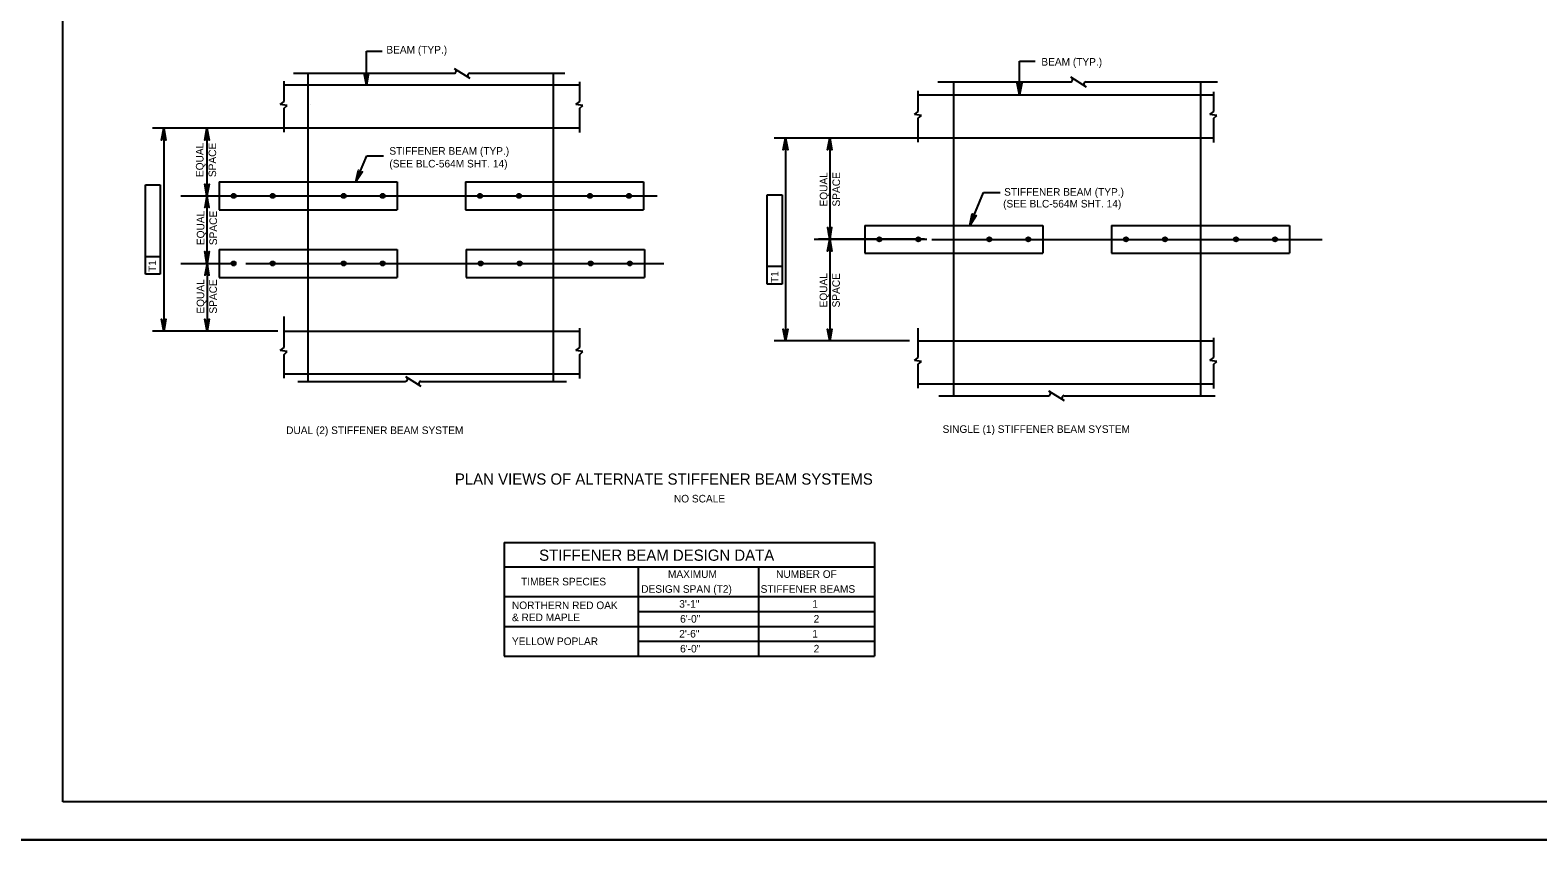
# Model space of a CAD drawing. Extents: x 638175 to 640495, y 294277 to 298435.
# Drawn here: x 639304 to 639901, y 295458 to 295786 of the extents above; entities that cross this region are included whole.
import ezdxf

# ---------------------------------------------------------------- set-up
doc = ezdxf.new("R2010")
doc.units = 0
for name, color, linetype in [('10', 7, 'Continuous'), ('2', 7, 'Continuous'), ('3', 7, 'Continuous'), ('4', 7, 'Continuous'), ('8', 7, 'Continuous'), ('PLT-BNDY', 7, 'Continuous')]:
    doc.layers.add(name, color=color, linetype=linetype)

msp = doc.modelspace()

# ---------------------------------------------------------------- linework, layer by layer
at = {"layer": '10'}
for p, q in [((639491.37, 295583.12), (639491.37, 295538.15)), ((639491.37, 295583.12), (639638.02, 295583.12)), ((639638.02, 295583.12), (639638.02, 295538.15)), ((639491.37, 295573.58), (639638.02, 295573.58)), ((639544.35, 295573.58), (639544.35, 295538.15)), ((639592.12, 295573.58), (639592.12, 295538.15)), ((639491.37, 295561.77), (639638.02, 295561.77)), ((639544.35, 295555.87), (639638.02, 295555.87)), ((639491.37, 295549.96), (639638.02, 295549.96)), ((639544.35, 295544.06), (639638.02, 295544.06)), ((639491.37, 295538.15), (639638.02, 295538.15))]:
    msp.add_line(p, q, dxfattribs=at)
at = {"layer": '2'}
for p, q in [((639316.46, 295480.46), (639316.46, 296044.46)), ((639413.66, 295646.92), (639413.66, 295768.87)), ((639510.92, 295646.92), (639510.92, 295768.87)), ((639669.42, 295641.27), (639669.42, 295765.46)), ((639767.26, 295641.27), (639767.26, 295765.46)), ((640102.46, 295480.46), (639316.46, 295480.46))]:
    msp.add_line(p, q, dxfattribs=at)
at = {"layer": '3'}
for p, q in [((639407.93, 295768.87), (639471.47, 295768.87)), ((639471.54, 295770.81), (639477.7, 295766.94)), ((639477.69, 295768.87), (639515.39, 295768.87)), ((639715.66, 295767.4), (639721.82, 295763.52)), ((639404.17, 295757.71), (639404.17, 295765.81)), ((639404.17, 295764.24), (639521.24, 295764.24)), ((639521.24, 295757.71), (639521.24, 295765.43)), ((639655.36, 295753.79), (639655.36, 295761.88)), ((639663.05, 295765.46), (639715.59, 295765.46)), ((639721.8, 295765.46), (639773.88, 295765.46)), ((639772.44, 295753.79), (639772.44, 295761.51)), ((639402.63, 295756.52), (639404.17, 295757.71)), ((639405.38, 295756.1), (639402.63, 295756.52)), ((639404.17, 295755), (639405.38, 295756.1)), ((639404.17, 295745.58), (639404.17, 295755)), ((639519.7, 295756.52), (639521.24, 295757.71)), ((639522.46, 295756.1), (639519.7, 295756.52)), ((639521.24, 295755), (639522.46, 295756.1)), ((639521.24, 295745.39), (639521.24, 295755)), ((639655.36, 295760.32), (639772.44, 295760.32)), ((639653.82, 295752.6), (639655.36, 295753.79)), ((639656.58, 295752.17), (639653.82, 295752.6)), ((639655.36, 295751.08), (639656.58, 295752.17)), ((639655.36, 295741.66), (639655.36, 295751.08)), ((639770.9, 295752.6), (639772.44, 295753.79)), ((639773.65, 295752.17), (639770.9, 295752.6)), ((639772.44, 295751.08), (639773.65, 295752.17)), ((639772.44, 295741.47), (639772.44, 295751.08)), ((639521.24, 295747.12), (639404.17, 295747.12)), ((639772.44, 295743.2), (639655.36, 295743.2)), ((639378.38, 295725.85), (639378.38, 295714.83)), ((639378.38, 295725.85), (639448.95, 295725.85)), ((639448.95, 295725.85), (639448.95, 295714.83)), ((639475.97, 295725.85), (639475.97, 295714.83)), ((639475.97, 295725.85), (639546.54, 295725.85)), ((639546.54, 295725.85), (639546.54, 295714.83)), ((639413.58, 295720.37), (639413.58, 295720.37)), ((639378.38, 295714.83), (639448.95, 295714.83)), ((639475.97, 295714.83), (639546.54, 295714.83)), ((639634.14, 295708.65), (639704.71, 295708.65)), ((639634.14, 295708.65), (639634.14, 295697.62)), ((639704.71, 295708.65), (639704.71, 295697.62)), ((639731.89, 295708.65), (639731.89, 295697.62)), ((639731.89, 295708.65), (639802.46, 295708.65)), ((639802.46, 295708.65), (639802.46, 295697.62)), ((639378.38, 295699.1), (639448.95, 295699.1)), ((639378.38, 295699.1), (639378.38, 295688.07)), ((639448.95, 295699.1), (639448.95, 295688.07)), ((639476.29, 295699.1), (639546.87, 295699.1)), ((639476.29, 295699.1), (639476.29, 295688.07)), ((639546.87, 295699.1), (639546.87, 295688.07)), ((639634.14, 295697.62), (639704.71, 295697.62)), ((639731.89, 295697.62), (639802.46, 295697.62)), ((639413.58, 295693.62), (639413.58, 295693.62)), ((639378.38, 295688.07), (639448.95, 295688.07)), ((639476.29, 295688.07), (639546.87, 295688.07)), ((639404.16, 295660.33), (639404.16, 295672.6)), ((639404.17, 295660.33), (639404.17, 295668.43)), ((639404.17, 295666.86), (639521.24, 295666.86)), ((639521.24, 295660.33), (639521.24, 295668.05)), ((639655.36, 295660.07), (639655.36, 295668.02)), ((639402.63, 295659.14), (639404.17, 295660.33)), ((639405.38, 295658.71), (639402.63, 295659.14)), ((639519.7, 295659.14), (639521.24, 295660.33)), ((639522.46, 295658.71), (639519.7, 295659.14)), ((639655.36, 295656.41), (639655.36, 295664.51)), ((639655.36, 295662.94), (639772.44, 295662.94)), ((639772.44, 295656.41), (639772.44, 295664.13)), ((639404.17, 295657.62), (639405.38, 295658.71)), ((639404.17, 295648.2), (639404.17, 295657.62)), ((639521.24, 295657.62), (639522.46, 295658.71)), ((639521.24, 295648.01), (639521.24, 295657.62)), ((639653.82, 295655.22), (639655.36, 295656.41)), ((639656.58, 295654.79), (639653.82, 295655.22)), ((639655.36, 295653.7), (639656.58, 295654.79)), ((639655.36, 295644.28), (639655.36, 295653.7)), ((639770.9, 295655.22), (639772.44, 295656.41)), ((639773.66, 295654.79), (639770.9, 295655.22)), ((639772.44, 295653.7), (639773.66, 295654.79)), ((639772.44, 295644.09), (639772.44, 295653.7)), ((639521.24, 295649.74), (639404.17, 295649.74)), ((639452.2, 295648.86), (639458.35, 295644.99)), ((639409.58, 295646.92), (639452.13, 295646.92)), ((639458.34, 295646.92), (639516.04, 295646.92)), ((639772.44, 295645.82), (639655.36, 295645.82)), ((639663.47, 295641.27), (639706.89, 295641.27)), ((639706.96, 295643.21), (639713.12, 295639.34)), ((639713.1, 295641.27), (639772.91, 295641.27))]:
    msp.add_line(p, q, dxfattribs=at)
for centre, radius in [((639384.13, 295720.34), 0.833), ((639384.13, 295720.34), 0.738), ((639384.13, 295720.34), 0.625), ((639384.13, 295720.34), 0.417), ((639384.13, 295720.34), 0.208), ((639399.59, 295720.34), 0.833), ((639399.59, 295720.34), 0.738), ((639399.59, 295720.34), 0.625), ((639399.59, 295720.34), 0.417), ((639399.59, 295720.34), 0.208), ((639427.74, 295720.34), 0.833), ((639427.74, 295720.34), 0.738), ((639427.74, 295720.34), 0.625), ((639427.74, 295720.34), 0.417), ((639427.74, 295720.34), 0.208), ((639443.19, 295720.34), 0.833), ((639443.19, 295720.34), 0.738), ((639443.19, 295720.34), 0.625), ((639443.19, 295720.34), 0.417), ((639443.19, 295720.34), 0.208), ((639481.72, 295720.34), 0.833), ((639481.72, 295720.34), 0.738), ((639481.72, 295720.34), 0.625), ((639481.72, 295720.34), 0.417), ((639481.72, 295720.34), 0.208), ((639497.17, 295720.34), 0.833), ((639497.17, 295720.34), 0.738), ((639497.17, 295720.34), 0.625), ((639497.17, 295720.34), 0.417), ((639497.17, 295720.34), 0.208), ((639525.32, 295720.34), 0.833), ((639525.32, 295720.34), 0.738), ((639525.32, 295720.34), 0.625), ((639525.32, 295720.34), 0.417), ((639525.32, 295720.34), 0.208), ((639540.78, 295720.34), 0.833), ((639540.78, 295720.34), 0.738), ((639540.78, 295720.34), 0.625), ((639540.78, 295720.34), 0.417), ((639540.78, 295720.34), 0.208), ((639639.9, 295703.14), 0.833), ((639639.9, 295703.14), 0.738), ((639639.9, 295703.14), 0.625), ((639639.9, 295703.14), 0.417), ((639639.9, 295703.14), 0.208), ((639655.35, 295703.14), 0.833), ((639655.35, 295703.14), 0.738), ((639655.35, 295703.14), 0.625), ((639655.35, 295703.14), 0.417), ((639655.35, 295703.14), 0.208), ((639683.5, 295703.14), 0.833), ((639683.5, 295703.14), 0.738), ((639683.5, 295703.14), 0.625), ((639683.5, 295703.14), 0.417), ((639683.5, 295703.14), 0.208), ((639698.95, 295703.14), 0.833), ((639698.95, 295703.14), 0.738), ((639698.95, 295703.14), 0.625), ((639698.95, 295703.14), 0.417), ((639698.95, 295703.14), 0.208), ((639737.65, 295703.14), 0.833), ((639737.65, 295703.14), 0.738), ((639737.65, 295703.14), 0.625), ((639737.65, 295703.14), 0.417), ((639737.65, 295703.14), 0.208), ((639753.1, 295703.14), 0.833), ((639753.1, 295703.14), 0.738), ((639753.1, 295703.14), 0.625), ((639753.1, 295703.14), 0.417), ((639753.1, 295703.14), 0.208), ((639781.25, 295703.14), 0.833), ((639781.25, 295703.14), 0.738), ((639781.25, 295703.14), 0.625), ((639781.25, 295703.14), 0.417), ((639781.25, 295703.14), 0.208), ((639796.7, 295703.14), 0.833), ((639796.7, 295703.14), 0.738), ((639796.7, 295703.14), 0.625), ((639796.7, 295703.14), 0.417), ((639796.7, 295703.14), 0.208), ((639384.14, 295693.59), 0.833), ((639384.14, 295693.59), 0.738), ((639384.14, 295693.59), 0.625), ((639384.14, 295693.59), 0.417), ((639384.14, 295693.59), 0.208), ((639399.59, 295693.59), 0.833), ((639399.59, 295693.59), 0.738), ((639399.59, 295693.59), 0.625), ((639399.59, 295693.59), 0.417), ((639399.59, 295693.59), 0.208), ((639427.74, 295693.59), 0.833), ((639427.74, 295693.59), 0.738), ((639427.74, 295693.59), 0.625), ((639427.74, 295693.59), 0.417), ((639427.74, 295693.59), 0.208), ((639443.19, 295693.59), 0.833), ((639443.19, 295693.59), 0.738), ((639443.19, 295693.59), 0.625), ((639443.19, 295693.59), 0.417), ((639443.19, 295693.59), 0.208), ((639482.05, 295693.59), 0.833), ((639482.05, 295693.59), 0.738), ((639482.05, 295693.59), 0.625), ((639482.05, 295693.59), 0.417), ((639482.05, 295693.59), 0.208), ((639497.5, 295693.59), 0.833), ((639497.5, 295693.59), 0.738), ((639497.5, 295693.59), 0.625), ((639497.5, 295693.59), 0.417), ((639497.5, 295693.59), 0.208), ((639525.65, 295693.59), 0.833), ((639525.65, 295693.59), 0.738), ((639525.65, 295693.59), 0.625), ((639525.65, 295693.59), 0.417), ((639525.65, 295693.59), 0.208), ((639541.11, 295693.59), 0.833), ((639541.11, 295693.59), 0.738), ((639541.11, 295693.59), 0.625), ((639541.11, 295693.59), 0.417), ((639541.11, 295693.59), 0.208)]:
    msp.add_circle(centre, radius, dxfattribs=at)
for centre, start, end in [((639471.47, 295769.78), 270, 60), ((639477.77, 295767.97), 95.32859, 237.86724), ((639715.59, 295766.37), 270, 60), ((639721.89, 295764.55), 95.32859, 237.86724), ((639452.13, 295647.83), 270, 60), ((639458.43, 295646.02), 95.32859, 237.86724), ((639706.89, 295642.18), 270, 60), ((639713.19, 295640.37), 95.32859, 237.86724)]:
    msp.add_arc(centre, 0.909, start, end, dxfattribs=at)
at = {"layer": '4'}
for p, q in [((639436.75, 295777.58), (639443, 295777.58)), ((639695.46, 295773.66), (639701.68, 295773.66)), ((639390.24, 295747.12), (639352, 295747.12)), ((639356.5, 295747.12), (639356.5, 295666.86)), ((639447.62, 295747.12), (639362.44, 295747.12)), ((639386.42, 295747.12), (639371.37, 295747.12)), ((639373.58, 295747.12), (639373.58, 295720.37)), ((639657.84, 295743.2), (639598.28, 295743.2)), ((639602.78, 295743.2), (639602.78, 295662.94)), ((639708.28, 295743.2), (639615.79, 295743.2)), ((639620.29, 295743.2), (639620.29, 295703.17)), ((639436.93, 295736.16), (639443.59, 295736.16)), ((639349.21, 295724.66), (639355.12, 295724.66)), ((639349.21, 295689.36), (639349.21, 295724.66)), ((639355.12, 295724.66), (639355.12, 295689.36)), ((639363.28, 295720.37), (639399.58, 295720.37)), ((639371.73, 295720.37), (639551.97, 295720.37)), ((639373.58, 295720.37), (639373.58, 295696.57)), ((639595.5, 295720.74), (639601.4, 295720.74)), ((639595.5, 295692.91), (639595.5, 295720.74)), ((639601.4, 295720.74), (639601.4, 295685.44)), ((639681.16, 295721.62), (639687.85, 295721.62)), ((639614.17, 295703.17), (639658.72, 295703.17)), ((639657.84, 295703.17), (639615.79, 295703.17)), ((639620.29, 295703.17), (639620.29, 295662.94)), ((639660.68, 295703.14), (639815.37, 295703.14)), ((639355.12, 295696.25), (639349.21, 295696.25)), ((639355.12, 295689.36), (639349.21, 295689.36)), ((639363.28, 295693.62), (639385.08, 295693.62)), ((639373.64, 295690.66), (639373.64, 295666.86)), ((639389.04, 295693.58), (639554.61, 295693.58)), ((639595.5, 295685.44), (639595.5, 295692.91)), ((639601.4, 295692.33), (639595.5, 295692.33)), ((639601.4, 295685.44), (639595.5, 295685.44)), ((639401.7, 295666.86), (639352, 295666.86)), ((639380.13, 295666.86), (639371.75, 295666.86)), ((639651.95, 295662.94), (639598.28, 295662.94))]:
    msp.add_line(p, q, dxfattribs=at)
for points in [[(639436.75, 295764.24), (639436.75, 295777.58)], [(639695.46, 295760.32), (639695.46, 295773.66)], [(639436.75, 295764.24), (639435.88, 295768.9), (639436.13, 295768.55), (639436.44, 295768.36), (639436.75, 295768.31), (639437.06, 295768.36), (639437.38, 295768.55), (639437.62, 295768.9), (639436.75, 295764.24), (639437.38, 295768.55), (639437.06, 295768.36), (639436.75, 295764.24), (639436.75, 295768.31), (639436.44, 295768.36), (639436.75, 295764.24), (639436.13, 295768.55)], [(639695.46, 295760.32), (639694.59, 295764.98), (639694.84, 295764.62), (639695.15, 295764.44), (639695.46, 295764.38), (639695.77, 295764.44), (639696.09, 295764.62), (639696.33, 295764.98), (639695.46, 295760.32), (639696.09, 295764.62), (639695.77, 295764.44), (639695.46, 295760.32), (639695.46, 295764.38), (639695.15, 295764.44), (639695.46, 295760.32), (639694.84, 295764.62)], [(639356.5, 295747.12), (639357.37, 295742.46), (639357.13, 295742.82), (639356.81, 295743), (639356.5, 295743.06), (639356.19, 295743), (639355.88, 295742.82), (639355.63, 295742.46), (639356.5, 295747.12), (639355.88, 295742.82), (639356.19, 295743), (639356.5, 295747.12), (639356.5, 295743.06), (639356.81, 295743), (639356.5, 295747.12), (639357.13, 295742.82)], [(639373.58, 295747.12), (639374.45, 295742.46), (639374.2, 295742.82), (639373.89, 295743), (639373.58, 295743.06), (639373.27, 295743), (639372.95, 295742.82), (639372.71, 295742.46), (639373.58, 295747.12), (639372.95, 295742.82), (639373.27, 295743), (639373.58, 295747.12), (639373.58, 295743.06), (639373.89, 295743), (639373.58, 295747.12), (639374.2, 295742.82)], [(639602.78, 295743.2), (639603.66, 295738.54), (639603.41, 295738.9), (639603.1, 295739.08), (639602.78, 295739.14), (639602.47, 295739.08), (639602.16, 295738.9), (639601.91, 295738.54), (639602.78, 295743.2), (639602.16, 295738.9), (639602.47, 295739.08), (639602.78, 295743.2), (639602.78, 295739.14), (639603.1, 295739.08), (639602.78, 295743.2), (639603.41, 295738.9)], [(639620.29, 295743.2), (639621.17, 295738.54), (639620.92, 295738.9), (639620.61, 295739.08), (639620.29, 295739.14), (639619.98, 295739.08), (639619.67, 295738.9), (639619.42, 295738.54), (639620.29, 295743.2), (639619.67, 295738.9), (639619.98, 295739.08), (639620.29, 295743.2), (639620.29, 295739.14), (639620.61, 295739.08), (639620.29, 295743.2), (639620.92, 295738.9)], [(639432.61, 295725.85), (639436.93, 295736.16)], [(639373.58, 295720.37), (639372.71, 295725.03), (639372.95, 295724.67), (639373.27, 295724.48), (639373.58, 295724.43), (639373.89, 295724.48), (639374.2, 295724.67), (639374.45, 295725.03), (639373.58, 295720.37), (639374.2, 295724.67), (639373.89, 295724.48), (639373.58, 295720.37), (639373.58, 295724.43), (639373.27, 295724.48), (639373.58, 295720.37), (639372.95, 295724.67)], [(639432.61, 295725.85), (639433.61, 295730.48), (639433.7, 295730.06), (639433.92, 295729.77), (639434.18, 295729.6), (639434.49, 295729.53), (639434.85, 295729.58), (639435.22, 295729.81), (639432.61, 295725.85), (639434.85, 295729.58), (639434.49, 295729.53), (639432.61, 295725.85), (639434.18, 295729.6), (639433.92, 295729.77), (639432.61, 295725.85), (639433.7, 295730.06)], [(639373.58, 295720.37), (639372.71, 295715.71), (639372.95, 295716.07), (639373.27, 295716.25), (639373.58, 295716.31), (639373.89, 295716.25), (639374.2, 295716.07), (639374.45, 295715.71), (639373.58, 295720.37), (639374.2, 295716.07), (639373.89, 295716.25), (639373.58, 295720.37), (639373.58, 295716.31), (639373.27, 295716.25), (639373.58, 295720.37), (639372.95, 295716.07)], [(639675.73, 295708.65), (639681.16, 295721.62)], [(639675.73, 295708.65), (639676.73, 295713.28), (639676.82, 295712.86), (639677.03, 295712.57), (639677.3, 295712.39), (639677.61, 295712.32), (639677.97, 295712.37), (639678.34, 295712.61), (639675.73, 295708.65), (639677.97, 295712.37), (639677.61, 295712.32), (639675.73, 295708.65), (639677.3, 295712.39), (639677.03, 295712.57), (639675.73, 295708.65), (639676.82, 295712.86)], [(639620.29, 295703.17), (639621.17, 295707.83), (639620.92, 295707.47), (639620.61, 295707.28), (639620.29, 295707.23), (639619.98, 295707.28), (639619.67, 295707.47), (639619.42, 295707.83), (639620.29, 295703.17), (639619.67, 295707.47), (639619.98, 295707.28), (639620.29, 295703.17), (639620.29, 295707.23), (639620.61, 295707.28), (639620.29, 295703.17), (639620.92, 295707.47)], [(639620.29, 295703.17), (639621.17, 295698.51), (639620.92, 295698.86), (639620.61, 295699.05), (639620.29, 295699.1), (639619.98, 295699.05), (639619.67, 295698.86), (639619.42, 295698.51), (639620.29, 295703.17), (639619.67, 295698.86), (639619.98, 295699.05), (639620.29, 295703.17), (639620.29, 295699.1), (639620.61, 295699.05), (639620.29, 295703.17), (639620.92, 295698.86)], [(639373.64, 295693.62), (639372.77, 295698.28), (639373.02, 295697.92), (639373.33, 295697.73), (639373.64, 295697.68), (639373.95, 295697.73), (639374.27, 295697.92), (639374.52, 295698.28), (639373.64, 295693.62), (639374.27, 295697.92), (639373.95, 295697.73), (639373.64, 295693.62), (639373.64, 295697.68), (639373.33, 295697.73), (639373.64, 295693.62), (639373.02, 295697.92)], [(639373.64, 295693.62), (639372.77, 295688.96), (639373.02, 295689.31), (639373.33, 295689.5), (639373.64, 295689.55), (639373.95, 295689.5), (639374.27, 295689.31), (639374.52, 295688.96), (639373.64, 295693.62), (639374.27, 295689.31), (639373.95, 295689.5), (639373.64, 295693.62), (639373.64, 295689.55), (639373.33, 295689.5), (639373.64, 295693.62), (639373.02, 295689.31)], [(639356.5, 295666.86), (639355.63, 295671.52), (639355.88, 295671.17), (639356.19, 295670.98), (639356.5, 295670.93), (639356.81, 295670.98), (639357.13, 295671.17), (639357.37, 295671.52), (639356.5, 295666.86), (639357.13, 295671.17), (639356.81, 295670.98), (639356.5, 295666.86), (639356.5, 295670.93), (639356.19, 295670.98), (639356.5, 295666.86), (639355.88, 295671.17)], [(639373.64, 295666.86), (639372.77, 295671.52), (639373.02, 295671.17), (639373.33, 295670.98), (639373.64, 295670.93), (639373.95, 295670.98), (639374.27, 295671.17), (639374.52, 295671.52), (639373.64, 295666.86), (639374.27, 295671.17), (639373.95, 295670.98), (639373.64, 295666.86), (639373.64, 295670.93), (639373.33, 295670.98), (639373.64, 295666.86), (639373.02, 295671.17)], [(639602.78, 295662.94), (639601.91, 295667.6), (639602.16, 295667.24), (639602.47, 295667.06), (639602.78, 295667.01), (639603.1, 295667.06), (639603.41, 295667.24), (639603.66, 295667.6), (639602.78, 295662.94), (639603.41, 295667.24), (639603.1, 295667.06), (639602.78, 295662.94), (639602.78, 295667.01), (639602.47, 295667.06), (639602.78, 295662.94), (639602.16, 295667.24)], [(639620.29, 295662.94), (639619.42, 295667.6), (639619.67, 295667.24), (639619.98, 295667.06), (639620.29, 295667.01), (639620.61, 295667.06), (639620.92, 295667.24), (639621.17, 295667.6), (639620.29, 295662.94), (639620.92, 295667.24), (639620.61, 295667.06), (639620.29, 295662.94), (639620.29, 295667.01), (639619.98, 295667.06), (639620.29, 295662.94), (639619.67, 295667.24)]]:
    msp.add_lwpolyline(points, dxfattribs=at)
for points in [[(639436.75, 295764.24), (639436.78, 295764.36), (639436.72, 295764.36)], [(639695.46, 295760.32), (639695.49, 295760.44), (639695.43, 295760.44)], [(639602.28, 295740.2), (639603.28, 295740.2), (639602.78, 295743.2)], [(639619.79, 295740.2), (639620.79, 295740.2), (639620.29, 295743.2)], [(639432.61, 295725.85), (639432.69, 295725.95), (639432.63, 295725.97)], [(639675.73, 295708.65), (639675.8, 295708.75), (639675.75, 295708.77)], [(639619.79, 295706.17), (639620.79, 295706.17), (639620.29, 295703.17)], [(639619.79, 295700.17), (639620.79, 295700.17), (639620.29, 295703.17)], [(639373.09, 295696.57), (639374.07, 295696.57), (639373.58, 295693.62)], [(639373.15, 295690.66), (639374.13, 295690.66), (639373.64, 295693.62)], [(639356, 295669.86), (639357, 295669.86), (639356.5, 295666.86)], [(639373.15, 295669.82), (639374.13, 295669.82), (639373.64, 295666.86)], [(639602.28, 295665.94), (639603.28, 295665.94), (639602.78, 295662.94)], [(639619.79, 295666.13), (639620.79, 295666.13), (639620.29, 295663.13)]]:
    msp.add_lwpolyline(points, close=True, dxfattribs=at)
at = {"layer": '8'}
for p, q in [((639414.44, 295756.35), (639414.44, 295756.35)), ((639414.46, 295756.38), (639414.46, 295756.38)), ((639413.58, 295720.37), (639413.58, 295720.37)), ((639413.58, 295693.62), (639413.58, 295693.62)), ((639413.66, 295658.97), (639413.66, 295658.97))]:
    msp.add_line(p, q, dxfattribs=at)
at = {"layer": 'PLT-BNDY'}
for points in [[(639276.46, 296059.46), (640117.46, 296059.46), (640117.46, 295465.46), (639276.46, 295465.46)], [(639276.46, 295465.46), (640117.46, 295465.46), (640117.46, 294871.46), (639276.46, 294871.46)]]:
    msp.add_lwpolyline(points, close=True, dxfattribs=at)

# ---------------------------------------------------------------- texts
at = {"layer": '4'}
for s, height, p in [('BEAM (TYP.)', 3, (639444.67, 295776.68)), ('BEAM (TYP.)', 3, (639704.11, 295771.9)), ('STIFFENER BEAM (TYP.)', 3, (639445.85, 295736.65)), ('(SEE BLC-564M SHT. 14)', 3, (639445.85, 295731.6)), ('(SEE BLC-564M SHT. 14)', 3, (639688.97, 295715.75)), ('STIFFENER BEAM (TYP.)', 3, (639689.37, 295720.41)), ('DUAL (2) STIFFENER BEAM SYSTEM', 3, (639404.96, 295626.08)), ('SINGLE (1) STIFFENER BEAM SYSTEM', 3, (639664.99, 295626.54)), ('PLAN VIEWS OF ALTERNATE STIFFENER BEAM SYSTEMS', 4.4292, (639471.81, 295606.06)), ('NO SCALE', 3, (639558.56, 295599.01)), ('STIFFENER BEAM DESIGN DATA', 4.4292, (639505.19, 295575.92)), ('MAXIMUM', 3, (639556.21, 295569.16)), ('NUMBER OF ', 3, (639599.04, 295569.16)), ('TIMBER SPECIES', 3, (639498.04, 295566.18)), ('DESIGN SPAN (T2)', 3, (639545.63, 295563.25)), ('STIFFENER BEAMS', 3, (639592.91, 295563.25)), ('NORTHERN RED OAK', 3, (639494.41, 295556.8)), ('3\'-1"', 3, (639560.68, 295557.35)), ('1', 3, (639613.4, 295557.35)), ('& RED MAPLE', 3, (639494.41, 295552.02)), ('6\'-0"', 3, (639561.03, 295551.44)), ('2', 3, (639613.92, 295551.44)), ('YELLOW POPLAR', 3, (639494.41, 295542.56)), ('2\'-6"', 3, (639560.68, 295545.54)), ('1', 3, (639613.4, 295545.54)), ('6\'-0"', 3, (639561.03, 295539.63)), ('2', 3, (639613.92, 295539.63))]:
    msp.add_text(s, height=height, dxfattribs=at).set_placement(p)
for p in [(639353.47, 295690.24), (639599.97, 295685.87)]:
    msp.add_text('T1', height=3, rotation=90, dxfattribs=at).set_placement(p)
at = {"layer": '8'}
for s, p in [('EQUAL ', (639372.23, 295727.78)), ('SPACE', (639377.23, 295727.78)), ('EQUAL ', (639619.36, 295716.12)), ('SPACE', (639624.36, 295716.12)), ('EQUAL ', (639372.57, 295700.85)), ('SPACE', (639377.57, 295700.84)), ('EQUAL ', (639619.29, 295676.19)), ('SPACE', (639624.29, 295676.19)), ('EQUAL ', (639372.53, 295673.74)), ('SPACE', (639377.53, 295673.74))]:
    msp.add_text(s, height=3, rotation=89.9708, dxfattribs=at).set_placement(p)

doc.saveas('drawing.dxf')
